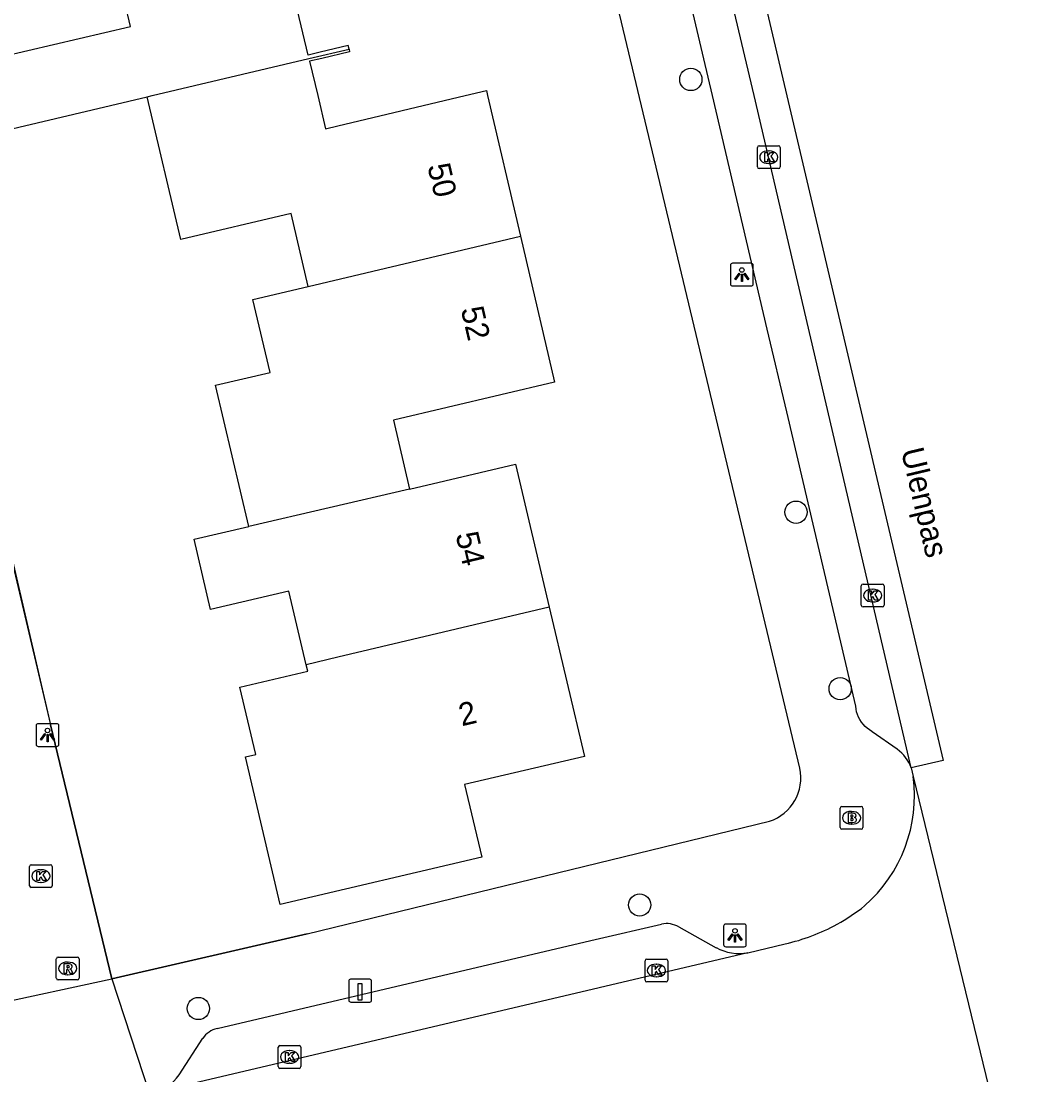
# Model space of a CAD drawing. Extents: x 157663 to 158496, y 379212 to 380934.
# Drawn here: x 158352 to 158395.77, y 380707 to 380753.27 of the extents above; entities that cross this region are included whole.
import ezdxf

# ---------------------------------------------------------------- set-up
doc = ezdxf.new("R2010")
doc.units = 0
for name, color, linetype in [('IMGEO_Boom', 7, 'Continuous'), ('IMGEO_Brandkraan', 7, 'Continuous'), ('IMGEO_Hek', 7, 'Continuous'), ('IMGEO_Kolk', 7, 'Continuous'), ('IMGEO_Laadpaal', 7, 'Continuous'), ('IMGEO_Lichtpunt', 7, 'Continuous'), ('IMGEO_Muur', 7, 'Continuous'), ('IMGEO_Openbare_ruimte_label', 7, 'Continuous'), ('IMGEO_Pand', 7, 'Continuous'), ('IMGEO_Pand_nummerreeks', 7, 'Continuous'), ('IMGEO_Rijbaan_lokaal_gesloten', 7, 'Continuous'), ('IMGEO_Rijbaan_lokaal_open', 7, 'Continuous'), ('IMGEO_Rioolput', 7, 'Continuous'), ('IMGEO_Voetpad_open', 7, 'Continuous')]:
    doc.layers.add(name, color=color, linetype=linetype)

msp = doc.modelspace()

# ---------------------------------------------------------------- linework, layer by layer
at = {"layer": 'IMGEO_Boom'}
for centre in [(158381.409, 380750.712), (158386.028, 380731.71), (158387.964, 380723.961), (158379.159, 380714.466), (158359.788, 380709.919)]:
    msp.add_circle(centre, 0.489, dxfattribs=at)
at = {"layer": 'IMGEO_Brandkraan'}
for p, q in [((158387.965, 380717.865), (158387.965, 380718.717)), ((158388.04, 380718.791), (158388.892, 380718.791)), ((158388.453, 380718.571), (158388.478, 380718.571)), ((158388.966, 380718.717), (158388.966, 380717.865)), ((158388.476, 380718.011), (158388.451, 380718.011)), ((158388.892, 380717.791), (158388.04, 380717.791))]:
    msp.add_line(p, q, dxfattribs=at)
for points in [[(158387.965, 380717.865), (158387.965, 380718.717)], [(158388.04, 380718.791), (158388.892, 380718.791)], [(158388.313, 380718.491), (158388.313, 380718.091), (158388.526, 380718.091)], [(158388.544, 380718.491), (158388.313, 380718.491)], [(158388.966, 380718.717), (158388.966, 380717.865)], [(158388.492, 380718.41), (158388.438, 380718.41), (158388.438, 380718.334)], [(158388.438, 380718.334), (158388.491, 380718.334)], [(158388.5, 380718.258), (158388.438, 380718.258), (158388.438, 380718.177)], [(158388.438, 380718.177), (158388.5, 380718.177)], [(158388.892, 380717.791), (158388.04, 380717.791)]]:
    msp.add_lwpolyline(points, dxfattribs=at)
for centre, radius, start, end in [((158388.042, 380718.715), 0.0765, 91.552, 178.448), ((158388.042, 380718.715), 0.0765, 91.552, 178.448), ((158388.548, 380718.346), 0.145, 59.4692, 91.5367), ((158388.573, 380718.393), 0.0922, 285.5137, 58.1501), ((158388.89, 380718.715), 0.0765, 1.552, 88.448), ((158388.89, 380718.715), 0.0765, 1.552, 88.448), ((158388.493, 380718.372), 0.0379, 267.8285, 90.9355), ((158388.501, 380718.217), 0.0404, 269.8759, 90.5077), ((158388.532, 380718.342), 0.251, 268.6676, 293.5347), ((158388.578, 380718.201), 0.105, 301.3115, 78.989), ((158388.042, 380717.867), 0.0765, 181.552, 268.448), ((158388.042, 380717.867), 0.0765, 181.552, 268.448), ((158388.89, 380717.867), 0.0765, 271.552, 358.448), ((158388.89, 380717.867), 0.0765, 271.552, 358.448)]:
    msp.add_arc(centre, radius, start, end, dxfattribs=at)
for centre, major_axis, ratio, start_param, end_param in [((158388.452, 380718.291), (-0.387, 0.002), 0.722429, 4.712389, 7.853982), ((158388.477, 380718.291), (-0.39, 0.002), 0.717154, 1.570796, 4.712389)]:
    msp.add_ellipse(centre, major_axis=major_axis, ratio=ratio, start_param=start_param, end_param=end_param, dxfattribs=at)
at = {"layer": 'IMGEO_Hek'}
for points in [[(158355.983, 380711.227), (158353.297, 380722.372)], [(158364.559, 380713.2), (158355.983, 380711.227)]]:
    msp.add_lwpolyline(points, dxfattribs=at)
at = {"layer": 'IMGEO_Kolk'}
for p, q in [((158384.331, 380746.872), (158384.331, 380747.724)), ((158384.406, 380747.798), (158385.258, 380747.798)), ((158384.819, 380747.578), (158384.844, 380747.578)), ((158385.332, 380747.724), (158385.332, 380746.872)), ((158385.258, 380746.798), (158384.406, 380746.798)), ((158384.842, 380747.018), (158384.817, 380747.018)), ((158388.893, 380727.626), (158388.893, 380728.478)), ((158388.968, 380728.552), (158389.82, 380728.552)), ((158389.381, 380728.332), (158389.406, 380728.332)), ((158389.894, 380728.478), (158389.894, 380727.626)), ((158389.404, 380727.772), (158389.379, 380727.772)), ((158389.82, 380727.552), (158388.968, 380727.552)), ((158352.372, 380715.307), (158352.372, 380716.159)), ((158352.447, 380716.233), (158353.299, 380716.233)), ((158353.373, 380716.159), (158353.373, 380715.307)), ((158352.86, 380716.013), (158352.885, 380716.013)), ((158353.299, 380715.233), (158352.447, 380715.233)), ((158352.883, 380715.453), (158352.858, 380715.453)), ((158379.396, 380711.161), (158379.396, 380712.013)), ((158379.471, 380712.087), (158380.323, 380712.087)), ((158380.397, 380712.013), (158380.397, 380711.161)), ((158379.884, 380711.867), (158379.909, 380711.867)), ((158380.323, 380711.087), (158379.471, 380711.087)), ((158379.907, 380711.307), (158379.882, 380711.307)), ((158363.365, 380708.291), (158364.217, 380708.291)), ((158363.29, 380707.365), (158363.29, 380708.217)), ((158363.778, 380708.071), (158363.803, 380708.071)), ((158364.291, 380708.217), (158364.291, 380707.365)), ((158363.801, 380707.511), (158363.776, 380707.511)), ((158364.217, 380707.291), (158363.365, 380707.291))]:
    msp.add_line(p, q, dxfattribs=at)
for points in [[(158384.331, 380746.872), (158384.331, 380747.724)], [(158384.406, 380747.798), (158385.258, 380747.798)], [(158385.332, 380747.724), (158385.332, 380746.872)], [(158384.652, 380747.498), (158384.775, 380747.498), (158384.775, 380747.347), (158384.905, 380747.498), (158385.069, 380747.498), (158384.923, 380747.347), (158385.076, 380747.098), (158384.924, 380747.098), (158384.839, 380747.262), (158384.775, 380747.195), (158384.775, 380747.098), (158384.652, 380747.098), (158384.652, 380747.498)], [(158385.258, 380746.798), (158384.406, 380746.798)], [(158388.893, 380727.626), (158388.893, 380728.478)], [(158388.968, 380728.552), (158389.82, 380728.552)], [(158389.214, 380728.252), (158389.337, 380728.252), (158389.337, 380728.101), (158389.467, 380728.252), (158389.631, 380728.252), (158389.485, 380728.101), (158389.638, 380727.852), (158389.486, 380727.852), (158389.401, 380728.016), (158389.337, 380727.949), (158389.337, 380727.852), (158389.214, 380727.852), (158389.214, 380728.252)], [(158389.894, 380728.478), (158389.894, 380727.626)], [(158389.82, 380727.552), (158388.968, 380727.552)], [(158352.372, 380715.307), (158352.372, 380716.159)], [(158352.447, 380716.233), (158353.299, 380716.233)], [(158353.373, 380716.159), (158353.373, 380715.307)], [(158352.693, 380715.933), (158352.816, 380715.933), (158352.816, 380715.782), (158352.946, 380715.933), (158353.11, 380715.933), (158352.964, 380715.782), (158353.117, 380715.533), (158352.965, 380715.533), (158352.88, 380715.697), (158352.816, 380715.63), (158352.816, 380715.533), (158352.693, 380715.533), (158352.693, 380715.933)], [(158353.299, 380715.233), (158352.447, 380715.233)], [(158379.396, 380711.161), (158379.396, 380712.013)], [(158379.471, 380712.087), (158380.323, 380712.087)], [(158380.397, 380712.013), (158380.397, 380711.161)], [(158379.717, 380711.787), (158379.84, 380711.787), (158379.84, 380711.636), (158379.97, 380711.787), (158380.134, 380711.787), (158379.988, 380711.636), (158380.141, 380711.387), (158379.989, 380711.387), (158379.904, 380711.551), (158379.84, 380711.484), (158379.84, 380711.387), (158379.717, 380711.387), (158379.717, 380711.787)], [(158380.323, 380711.087), (158379.471, 380711.087)], [(158363.365, 380708.291), (158364.217, 380708.291)], [(158363.29, 380707.365), (158363.29, 380708.217)], [(158363.611, 380707.991), (158363.734, 380707.991), (158363.734, 380707.84), (158363.864, 380707.991), (158364.028, 380707.991), (158363.882, 380707.84), (158364.035, 380707.591), (158363.883, 380707.591), (158363.798, 380707.755), (158363.734, 380707.688), (158363.734, 380707.591), (158363.611, 380707.591), (158363.611, 380707.991)], [(158364.291, 380708.217), (158364.291, 380707.365)], [(158364.217, 380707.291), (158363.365, 380707.291)]]:
    msp.add_lwpolyline(points, dxfattribs=at)
for centre, start, end in [((158384.408, 380747.722), 91.552, 178.448), ((158384.408, 380747.722), 91.552, 178.448), ((158385.256, 380747.722), 1.552, 88.448), ((158385.256, 380747.722), 1.552, 88.448), ((158384.408, 380746.874), 181.552, 268.448), ((158384.408, 380746.874), 181.552, 268.448), ((158385.256, 380746.874), 271.552, 358.448), ((158385.256, 380746.874), 271.552, 358.448), ((158388.97, 380728.476), 91.552, 178.448), ((158388.97, 380728.476), 91.552, 178.448), ((158389.818, 380728.476), 1.552, 88.448), ((158389.818, 380728.476), 1.552, 88.448), ((158388.97, 380727.628), 181.552, 268.448), ((158388.97, 380727.628), 181.552, 268.448), ((158389.818, 380727.628), 271.552, 358.448), ((158389.818, 380727.628), 271.552, 358.448), ((158352.449, 380716.157), 91.552, 178.448), ((158352.449, 380716.157), 91.552, 178.448), ((158353.297, 380716.157), 1.552, 88.448), ((158353.297, 380716.157), 1.552, 88.448), ((158352.449, 380715.309), 181.552, 268.448), ((158352.449, 380715.309), 181.552, 268.448), ((158353.297, 380715.309), 271.552, 358.448), ((158353.297, 380715.309), 271.552, 358.448), ((158379.473, 380712.011), 91.552, 178.448), ((158379.473, 380712.011), 91.552, 178.448), ((158380.321, 380712.011), 1.552, 88.448), ((158380.321, 380712.011), 1.552, 88.448), ((158379.473, 380711.163), 181.552, 268.448), ((158379.473, 380711.163), 181.552, 268.448), ((158380.321, 380711.163), 271.552, 358.448), ((158380.321, 380711.163), 271.552, 358.448), ((158363.367, 380708.215), 91.552, 178.448), ((158363.367, 380708.215), 91.552, 178.448), ((158364.215, 380708.215), 1.552, 88.448), ((158364.215, 380708.215), 1.552, 88.448), ((158363.367, 380707.367), 181.552, 268.448), ((158363.367, 380707.367), 181.552, 268.448), ((158364.215, 380707.367), 271.552, 358.448), ((158364.215, 380707.367), 271.552, 358.448)]:
    msp.add_arc(centre, 0.0765, start, end, dxfattribs=at)
for centre, major_axis, ratio, start_param, end_param in [((158384.818, 380747.298), (-0.387, 0.002), 0.722429, 4.712389, 7.853982), ((158384.843, 380747.298), (-0.39, 0.002), 0.717154, 1.570796, 4.712389), ((158389.38, 380728.052), (-0.387, 0.002), 0.722429, 4.712389, 7.853982), ((158389.405, 380728.052), (-0.39, 0.002), 0.717154, 1.570796, 4.712389), ((158352.859, 380715.733), (-0.387, 0.002), 0.722429, 4.712389, 7.853982), ((158352.884, 380715.733), (-0.39, 0.002), 0.717154, 1.570796, 4.712389), ((158379.883, 380711.587), (-0.387, 0.002), 0.722429, 4.712389, 7.853982), ((158379.908, 380711.587), (-0.39, 0.002), 0.717154, 1.570796, 4.712389), ((158363.777, 380707.791), (-0.387, 0.002), 0.722429, 4.712389, 7.853982), ((158363.802, 380707.791), (-0.39, 0.002), 0.717154, 1.570796, 4.712389)]:
    msp.add_ellipse(centre, major_axis=major_axis, ratio=ratio, start_param=start_param, end_param=end_param, dxfattribs=at)
at = {"layer": 'IMGEO_Laadpaal'}
for p, q in [((158366.392, 380711.119), (158366.392, 380710.278)), ((158366.392, 380711.119), (158366.392, 380710.278)), ((158367.308, 380711.203), (158366.467, 380711.203)), ((158367.308, 380711.203), (158366.467, 380711.203)), ((158367.392, 380710.287), (158367.392, 380711.128)), ((158367.392, 380710.287), (158367.392, 380711.128)), ((158366.476, 380710.203), (158367.317, 380710.203)), ((158366.476, 380710.203), (158367.317, 380710.203))]:
    msp.add_line(p, q, dxfattribs=at)
msp.add_lwpolyline([(158366.807, 380711.016), (158366.967, 380711.016), (158366.967, 380710.283), (158366.807, 380710.283), (158366.807, 380711.016)], dxfattribs=at)
for centre, start, end in [((158366.47, 380711.125), 92.4484, 184.2845), ((158366.47, 380711.125), 92.4484, 184.2845), ((158367.314, 380711.125), 2.4484, 94.2845), ((158367.314, 380711.125), 2.4484, 94.2845), ((158366.47, 380710.281), 182.4484, 274.2845), ((158366.47, 380710.281), 182.4484, 274.2845), ((158367.314, 380710.281), 272.4484, 4.2845), ((158367.314, 380710.281), 272.4484, 4.2845)]:
    msp.add_arc(centre, 0.0779, start, end, dxfattribs=at)
at = {"layer": 'IMGEO_Lichtpunt'}
for p, q in [((158383.15, 380742.544), (158383.15, 380741.737)), ((158383.15, 380742.544), (158383.15, 380741.737)), ((158384.052, 380742.639), (158383.244, 380742.639)), ((158384.052, 380742.639), (158383.244, 380742.639)), ((158384.146, 380741.737), (158384.146, 380742.544)), ((158384.146, 380741.737), (158384.146, 380742.544)), ((158383.244, 380741.643), (158384.052, 380741.643)), ((158383.244, 380741.643), (158384.052, 380741.643)), ((158352.665, 380722.33), (158352.665, 380721.523)), ((158352.665, 380722.33), (158352.665, 380721.523)), ((158353.567, 380722.425), (158352.759, 380722.425)), ((158353.567, 380722.425), (158352.759, 380722.425)), ((158353.661, 380721.523), (158353.661, 380722.33)), ((158353.661, 380721.523), (158353.661, 380722.33)), ((158352.759, 380721.429), (158353.567, 380721.429)), ((158352.759, 380721.429), (158353.567, 380721.429)), ((158382.848, 380713.532), (158382.848, 380712.725)), ((158382.848, 380713.532), (158382.848, 380712.725)), ((158383.75, 380713.627), (158382.942, 380713.627)), ((158383.75, 380713.627), (158382.942, 380713.627)), ((158383.844, 380712.725), (158383.844, 380713.532)), ((158383.844, 380712.725), (158383.844, 380713.532)), ((158382.942, 380712.631), (158383.75, 380712.631)), ((158382.942, 380712.631), (158383.75, 380712.631))]:
    msp.add_line(p, q, dxfattribs=at)
for points in [[(158383.524, 380742.208), (158383.563, 380742.18), (158383.375, 380741.918), (158383.337, 380741.945), (158383.524, 380742.208)], [(158383.626, 380742.16), (158383.673, 380742.16), (158383.673, 380741.838), (158383.626, 380741.838), (158383.626, 380742.16)], [(158383.736, 380742.18), (158383.774, 380742.207), (158383.961, 380741.945), (158383.922, 380741.917), (158383.736, 380742.18)], [(158353.039, 380721.994), (158353.078, 380721.966), (158352.89, 380721.704), (158352.852, 380721.731), (158353.039, 380721.994)], [(158353.141, 380721.946), (158353.188, 380721.946), (158353.188, 380721.624), (158353.141, 380721.624), (158353.141, 380721.946)], [(158353.251, 380721.966), (158353.289, 380721.993), (158353.476, 380721.731), (158353.437, 380721.703), (158353.251, 380721.966)], [(158383.222, 380713.196), (158383.261, 380713.168), (158383.073, 380712.906), (158383.035, 380712.933), (158383.222, 380713.196)], [(158383.324, 380713.148), (158383.371, 380713.148), (158383.371, 380712.826), (158383.324, 380712.826), (158383.324, 380713.148)], [(158383.434, 380713.168), (158383.472, 380713.195), (158383.659, 380712.933), (158383.62, 380712.905), (158383.434, 380713.168)]]:
    msp.add_lwpolyline(points, dxfattribs=at)
for centre in [(158383.649, 380742.342), (158353.164, 380722.128), (158383.347, 380713.33)]:
    msp.add_circle(centre, 0.0994, dxfattribs=at)
for centre, start, end in [((158383.244, 380742.544), 90, 180), ((158383.244, 380742.544), 90, 180), ((158384.052, 380742.544), 0, 90), ((158384.052, 380742.544), 0, 90), ((158383.244, 380741.737), 180, 270), ((158383.244, 380741.737), 180, 270), ((158384.052, 380741.737), 270, 0), ((158384.052, 380741.737), 270, 360), ((158352.759, 380722.33), 90, 180), ((158352.759, 380722.33), 90, 180), ((158353.567, 380722.33), 0, 90), ((158353.567, 380722.33), 0, 90), ((158352.759, 380721.523), 180, 270), ((158352.759, 380721.523), 180, 270), ((158353.567, 380721.523), 270, 0), ((158353.567, 380721.523), 270, 360), ((158382.942, 380713.532), 90, 180), ((158382.942, 380713.532), 90, 180), ((158383.75, 380713.532), 0, 90), ((158383.75, 380713.532), 0, 90), ((158382.942, 380712.725), 180, 270), ((158382.942, 380712.725), 180, 270), ((158383.75, 380712.725), 270, 0), ((158383.75, 380712.725), 270, 360)]:
    msp.add_arc(centre, 0.0946, start, end, dxfattribs=at)
at = {"layer": 'IMGEO_Muur'}
msp.add_lwpolyline([(158346.181, 380752.523), (158353.297, 380722.372)], dxfattribs=at)
at = {"layer": 'IMGEO_Pand'}
for points in [[(158366.401, 380752.04), (158366.363, 380752.198), (158365.137, 380751.907), (158364.604, 380751.781), (158363.904, 380754.739), (158364.436, 380754.865), (158370.965, 380756.411), (158369.452, 380762.8)], [(158346.717, 380750.663), (158348.795, 380751.153), (158351.178, 380751.713), (158356.81, 380753.039), (158356.059, 380756.217), (158360.973, 380757.381), (158360.208, 380760.612)], [(158357.541, 380749.95), (158357.751, 380750), (158364.64, 380751.63), (158366.401, 380752.04)], [(158366.401, 380752.04), (158366.428, 380751.926), (158365.201, 380751.635), (158364.668, 380751.509), (158365.026, 380750), (158365.371, 380748.543), (158365.905, 380748.67), (158371.502, 380750), (158372.432, 380750.221), (158372.484, 380750), (158373.925, 380743.829)], [(158347.448, 380747.566), (158351.909, 380748.618), (158357.541, 380749.95)], [(158364.614, 380741.625), (158363.861, 380744.824), (158359.02, 380743.684), (158357.541, 380749.95)], [(158364.614, 380741.625), (158373.925, 380743.829)], [(158373.925, 380743.829), (158375.422, 380737.418), (158368.35, 380735.753), (158369.062, 380732.726)], [(158362.004, 380731.086), (158360.544, 380737.289), (158362.933, 380737.851), (158362.176, 380741.048), (158364.614, 380741.625)], [(158369.062, 380732.726), (158373.716, 380733.814), (158375.193, 380727.539)], [(158369.062, 380732.726), (158362.004, 380731.086)], [(158364.523, 380725.013), (158363.757, 380728.249), (158360.326, 380727.442), (158359.6, 380730.525), (158362.004, 380731.086)], [(158375.193, 380727.539), (158376.736, 380720.985), (158371.478, 380719.747), (158372.228, 380716.562), (158363.377, 380714.479), (158361.849, 380720.969), (158362.308, 380721.077), (158361.612, 380724.035), (158364.589, 380724.736), (158364.523, 380725.013)], [(158375.193, 380727.539), (158365.904, 380725.34), (158364.523, 380725.013)]]:
    msp.add_lwpolyline(points, dxfattribs=at)
at = {"layer": 'IMGEO_Rijbaan_lokaal_gesloten'}
for points in [[(158380.048, 380773.723), (158392.483, 380720.813), (158391.081, 380720.484)], [(158391.081, 380720.484), (158384.193, 380750), (158379.023, 380771.812)], [(158391.081, 380720.484), (158391.17, 380720.101)], [(158391.17, 380720.101), (158395.769, 380701.192)]]:
    msp.add_lwpolyline(points, dxfattribs=at)
at = {"layer": 'IMGEO_Rijbaan_lokaal_open'}
for points in [[(158347.448, 380747.566), (158353.297, 380722.372), (158355.983, 380711.227)], [(158383.918, 380712.366), (158385.552, 380712.758)], [(158383.918, 380712.366), (158357.798, 380706.21)], [(158350.686, 380710.073), (158355.983, 380711.227)]]:
    msp.add_lwpolyline(points, dxfattribs=at)
for centre, radius, start, end in [((158384.805, 380719.253), 6.421, 311.2385, 7.5875), ((158383.717, 380721.073), 8.515, 298.882, 308.6731), ((158383.708, 380721.097), 8.54, 282.4663, 298.8551)]:
    msp.add_arc(centre, radius, start, end, dxfattribs=at)
at = {"layer": 'IMGEO_Rioolput'}
for p, q in [((158353.55, 380711.25), (158353.55, 380712.102)), ((158353.625, 380712.176), (158354.477, 380712.176)), ((158354.038, 380711.956), (158354.063, 380711.956)), ((158354.551, 380712.102), (158354.551, 380711.25)), ((158354.477, 380711.176), (158353.625, 380711.176)), ((158354.061, 380711.396), (158354.036, 380711.396))]:
    msp.add_line(p, q, dxfattribs=at)
for points in [[(158353.55, 380711.25), (158353.55, 380712.102)], [(158353.625, 380712.176), (158354.477, 380712.176)], [(158354.551, 380712.102), (158354.551, 380711.25)], [(158354.139, 380711.874), (158353.887, 380711.876), (158353.887, 380711.476)], [(158353.887, 380711.476), (158354.011, 380711.476), (158354.011, 380711.638), (158354.022, 380711.638)], [(158354.065, 380711.795), (158354.011, 380711.795), (158354.011, 380711.714)], [(158354.011, 380711.714), (158354.063, 380711.714)], [(158354.069, 380711.609), (158354.14, 380711.476), (158354.28, 380711.476), (158354.215, 380711.602)], [(158354.477, 380711.176), (158353.625, 380711.176)]]:
    msp.add_lwpolyline(points, dxfattribs=at)
for centre, radius, start, end in [((158353.627, 380712.1), 0.0765, 91.552, 178.448), ((158353.627, 380712.1), 0.0765, 91.552, 178.448), ((158354.475, 380712.1), 0.0765, 1.552, 88.448), ((158354.475, 380712.1), 0.0765, 1.552, 88.448), ((158354.021, 380711.585), 0.0533, 26.0293, 88.6989), ((158354.047, 380711.903), 0.19, 274.7715, 282.9687), ((158354.071, 380711.699), 0.0964, 77.0061, 93.1865), ((158354.085, 380711.756), 0.0378, 276.6634, 79.6772), ((158354.138, 380711.764), 0.109, 350.3612, 89.416), ((158354.136, 380711.764), 0.112, 277.5842, 350.9817), ((158354.12, 380711.549), 0.108, 29.5134, 73.7905), ((158353.627, 380711.252), 0.0765, 181.552, 268.448), ((158353.627, 380711.252), 0.0765, 181.552, 268.448), ((158354.475, 380711.252), 0.0765, 271.552, 358.448), ((158354.475, 380711.252), 0.0765, 271.552, 358.448)]:
    msp.add_arc(centre, radius, start, end, dxfattribs=at)
for centre, major_axis, ratio, start_param, end_param in [((158354.037, 380711.676), (-0.387, 0.002), 0.722429, 4.712389, 7.853982), ((158354.062, 380711.676), (-0.39, 0.002), 0.717154, 1.570796, 4.712389)]:
    msp.add_ellipse(centre, major_axis=major_axis, ratio=ratio, start_param=start_param, end_param=end_param, dxfattribs=at)
at = {"layer": 'IMGEO_Voetpad_open'}
for points in [[(158386.193, 380720.467), (158371.974, 380779.995)], [(158390.471, 380721.299), (158389.374, 380722.07), (158389.352, 380722.082), (158389.246, 380722.148), (158389.147, 380722.224), (158389.055, 380722.307), (158388.971, 380722.399), (158388.895, 380722.498), (158388.828, 380722.603), (158388.771, 380722.713), (158388.724, 380722.829), (158388.688, 380722.948), (158388.663, 380723.069), (158388.648, 380723.193), (158385.616, 380736.115), (158384.763, 380739.752), (158382.359, 380750), (158381.979, 380751.622), (158380.399, 380758.354)], [(158355.983, 380711.227), (158364.559, 380713.2), (158384.862, 380718.141)], [(158360.61, 380709.038), (158372.787, 380711.905), (158377.208, 380712.941), (158380.125, 380713.626)], [(158380.875, 380713.499), (158382.52, 380712.589)], [(158355.983, 380711.227), (158357.639, 380706.178)], [(158358.939, 380707.002), (158359.98, 380708.609)]]:
    msp.add_lwpolyline(points, dxfattribs=at)
for centre, radius, start, end in [((158389.429, 380719.883), 1.758, 19.9834, 53.6438), ((158384.232, 380720.045), 2.006, 288.2982, 12.1431), ((158380.335, 380712.586), 1.061, 59.3785, 101.3997), ((158383.538, 380714.48), 2.147, 241.691, 280.1828), ((158360.834, 380708.032), 1.03, 102.5412, 145.9648), ((158357.261, 380708.202), 2.063, 285.0963, 324.4349)]:
    msp.add_arc(centre, radius, start, end, dxfattribs=at)

# ---------------------------------------------------------------- texts
at = {"layer": 'IMGEO_Openbare_ruimte_label'}
msp.add_text('Ulenpas', height=1, rotation=283.2996, dxfattribs=at).set_placement((158390.63, 380734.42))
at = {"layer": 'IMGEO_Pand_nummerreeks'}
for s, rotation, p in [('50', 283.1434, (158369.838, 380746.911)), ('52', 283.1435, (158371.304, 380740.626)), ('54', 283.2465, (158371.073, 380730.73)), ('2', 13.2468, (158371.35, 380722.306))]:
    msp.add_text(s, height=1, rotation=rotation, dxfattribs=at).set_placement(p)

doc.saveas('drawing.dxf')
